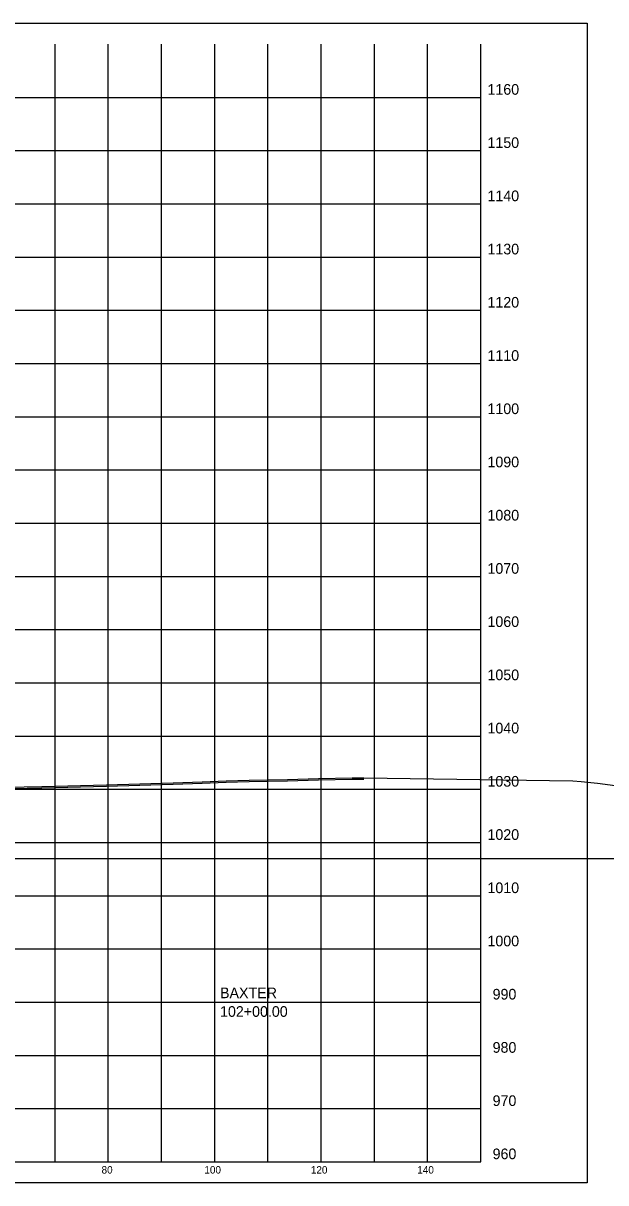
# Model space of a CAD drawing. Extents: x 5868 to 6683, y 2883 to 19120.
# Drawn here: x 6257.8 to 6367.3, y 4884.1 to 5102 of the extents above; entities that cross this region are included whole.
import ezdxf

# ---------------------------------------------------------------- set-up
doc = ezdxf.new("R2010")
doc.units = 0
for name, color, linetype in [('DESIGN - SHEET - Corner Text', 7, 'Continuous'), ('DESIGN - SHEET - Light Grid', 7, 'Continuous'), ('DESIGN - SHEET - Linework', 7, 'Continuous'), ('DESIGN - SHEET - Plot Shape', 7, 'Continuous'), ('DESIGN - TYPICAL - Warning Text', 7, 'Continuous'), ('SURVEY - GROUND - Bottom of Topsoil Layer', 7, 'Continuous'), ('SURVEY - GROUND - Top of Ground', 7, 'Continuous')]:
    doc.layers.add(name, color=color, linetype=linetype)

msp = doc.modelspace()

# ---------------------------------------------------------------- linework, layer by layer
at = {"layer": 'DESIGN - SHEET - Light Grid'}
msp.add_line((6193.78, 4945.07), (6493.78, 4945.07), dxfattribs=at)
at = {"layer": 'DESIGN - SHEET - Linework'}
for p, q in [((6263.78, 4888.07), (6263.78, 5098.07)), ((6273.78, 4888.07), (6273.78, 5098.07)), ((6283.78, 4888.07), (6283.78, 5098.07)), ((6293.78, 4888.07), (6293.78, 5098.07)), ((6303.78, 4888.07), (6303.78, 5098.07)), ((6313.78, 4888.07), (6313.78, 5098.07)), ((6323.78, 4888.07), (6323.78, 5098.07)), ((6333.78, 4888.07), (6333.78, 5098.07)), ((6043.78, 5088.07), (6343.78, 5088.07)), ((6043.78, 5078.07), (6343.78, 5078.07)), ((6043.78, 5068.07), (6343.78, 5068.07)), ((6043.78, 5058.07), (6343.78, 5058.07)), ((6043.78, 5048.07), (6343.78, 5048.07)), ((6043.78, 5038.07), (6343.78, 5038.07)), ((6043.78, 5028.07), (6343.78, 5028.07)), ((6043.78, 5018.07), (6343.78, 5018.07)), ((6043.78, 5008.07), (6343.78, 5008.07)), ((6043.78, 4998.07), (6343.78, 4998.07)), ((6043.78, 4988.07), (6343.78, 4988.07)), ((6043.78, 4978.07), (6343.78, 4978.07)), ((6043.78, 4968.07), (6343.78, 4968.07)), ((6043.78, 4958.07), (6343.78, 4958.07)), ((6043.78, 4948.07), (6343.78, 4948.07)), ((6043.78, 4938.07), (6343.78, 4938.07)), ((6043.78, 4928.07), (6343.78, 4928.07)), ((6043.78, 4918.07), (6343.78, 4918.07)), ((6043.78, 4908.07), (6343.78, 4908.07)), ((6043.78, 4898.07), (6343.78, 4898.07))]:
    msp.add_line(p, q, dxfattribs=at)
msp.add_lwpolyline([(6043.78, 5098.07), (6043.78, 4888.07), (6343.78, 4888.07), (6343.78, 5098.07)], dxfattribs=at)
at = {"layer": 'DESIGN - SHEET - Plot Shape'}
msp.add_lwpolyline([(6023.78, 5102.01), (6363.78, 5102.01), (6363.78, 4884.13), (6023.78, 4884.13)], close=True, dxfattribs=at)
at = {"layer": 'SURVEY - GROUND - Bottom of Topsoil Layer'}
for p, q in [((6273.43, 4958.68), (6285.98, 4959.02)), ((6285.98, 4959.02), (6291.4, 4959.22)), ((6291.4, 4959.22), (6295.93, 4959.41)), ((6295.93, 4959.41), (6300.28, 4959.56)), ((6300.28, 4959.56), (6307.44, 4959.68)), ((6307.44, 4959.68), (6313.26, 4959.82)), ((6313.26, 4959.82), (6319.63, 4959.97)), ((6319.63, 4959.97), (6321.18, 4959.97)), ((6321.18, 4959.97), (6321.81, 4959.96)), ((6244.58, 4958.05), (6261.31, 4958.32)), ((6261.31, 4958.32), (6273.43, 4958.68))]:
    msp.add_line(p, q, dxfattribs=at)
at = {"layer": 'SURVEY - GROUND - Top of Ground'}
msp.add_line((6321.81, 4960.21), (6361.05, 4959.69), dxfattribs=at)
for points in [[(6244.58, 4958.3), (6261.31, 4958.57), (6273.43, 4958.93), (6285.98, 4959.27), (6291.4, 4959.47), (6295.93, 4959.66), (6300.28, 4959.81), (6307.44, 4959.93), (6313.26, 4960.07), (6319.63, 4960.22), (6321.18, 4960.22), (6321.81, 4960.21)], [(6361.05, 4959.69), (6362.61, 4959.53), (6365.69, 4959.21), (6390.25, 4955.98), (6410.39, 4953.38), (6426.57, 4951.48), (6428.27, 4951.28)]]:
    msp.add_lwpolyline(points, dxfattribs=at)

# ---------------------------------------------------------------- texts
at = {"layer": 'DESIGN - SHEET - Corner Text'}
for s, height, p in [('1160', 2, (6345.03, 5088.57)), ('1150', 2, (6345.03, 5078.57)), ('1140', 2, (6345.03, 5068.57)), ('1130', 2, (6345.03, 5058.57)), ('1120', 2, (6345.03, 5048.57)), ('1110', 2, (6345.03, 5038.57)), ('1100', 2, (6345.03, 5028.57)), ('1090', 2, (6345.03, 5018.57)), ('1080', 2, (6345.03, 5008.57)), ('1070', 2, (6345.03, 4998.57)), ('1060', 2, (6345.03, 4988.57)), ('1050', 2, (6345.03, 4978.57)), ('1040', 2, (6345.03, 4968.57)), ('1030', 2, (6345.03, 4958.57)), ('1020', 2, (6345.03, 4948.57)), ('1010', 2, (6345.03, 4938.57)), ('1000', 2, (6345.03, 4928.57)), ('990', 2, (6346, 4918.57)), ('980', 2, (6346, 4908.57)), ('970', 2, (6346, 4898.57)), ('960', 2, (6346, 4888.57)), ('80', 1.4, (6272.52, 4885.87)), ('100', 1.4, (6291.84, 4885.87)), ('120', 1.4, (6311.84, 4885.87)), ('140', 1.4, (6331.84, 4885.87))]:
    msp.add_text(s, height=height, dxfattribs=at).set_placement(p)
at = {"layer": 'DESIGN - TYPICAL - Warning Text'}
for s, p in [('BAXTER', (6294.78, 4918.82)), ('102+00.00', (6294.78, 4915.32))]:
    msp.add_text(s, height=2, dxfattribs=at).set_placement(p)

doc.saveas('drawing.dxf')
